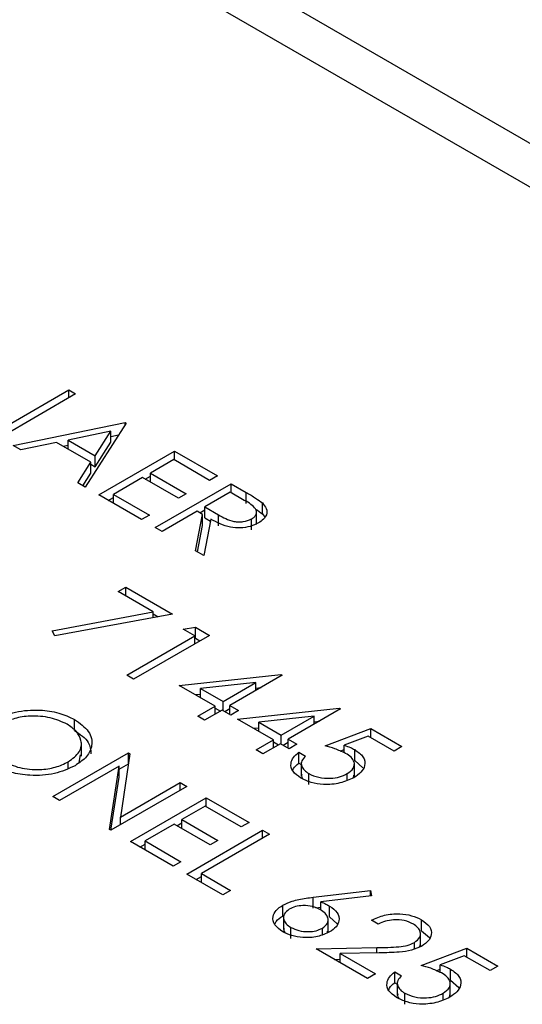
# Model space of a CAD drawing. Header units: inches. Extents: x 220 to 877, y 4 to 174.
# Tile 456 of 656: x 486.063 to 486.626, y 149.349 to 150.451. Entities that reach past the tile are written whole.
import ezdxf

# ---------------------------------------------------------------- set-up
doc = ezdxf.new("R2010")
doc.units = ezdxf.units.IN
doc.header["$LTSCALE"] = 0.5
doc.header["$MEASUREMENT"] = 0
doc.layers.add('DSS-M-S', color=53, linetype='Continuous')

msp = doc.modelspace()

# ---------------------------------------------------------------- linework, layer by layer
at = {"layer": 'DSS-M-S', "linetype": 'Continuous', "lineweight": 25}
for p, q in [((484.84621, 151.34479), (488.25126, 149.37909)), ((484.84404, 151.29705), (488.20883, 149.3546)), ((486.12592, 150.0319), (486.04106, 149.98291)), ((486.05152, 149.99774), (486.1183, 150.03629)), ((486.1183, 150.03629), (486.12592, 150.0319)), ((486.1183, 150.0275), (486.1183, 150.03629)), ((486.05629, 149.97412), (486.1814, 149.99987)), ((486.18249, 149.99924), (486.1368, 149.92765)), ((486.1814, 149.99987), (486.18249, 149.99924)), ((486.1814, 149.99753), (486.1814, 149.99987)), ((486.16532, 149.99005), (486.11754, 149.98021)), ((486.14786, 149.96271), (486.16532, 149.99005)), ((486.16532, 149.97781), (486.16532, 149.99005)), ((486.16532, 149.98431), (486.17411, 149.98612)), ((486.06461, 149.96932), (486.05629, 149.97412)), ((486.1047, 149.97757), (486.06461, 149.96932)), ((486.14317, 149.95537), (486.1047, 149.97757)), ((486.11203, 149.97334), (486.11754, 149.97448)), ((486.11754, 149.97016), (486.11754, 149.98021)), ((486.11754, 149.98021), (486.14786, 149.96271)), ((486.14786, 149.95046), (486.16532, 149.97781)), ((486.14786, 149.95046), (486.14786, 149.96271)), ((486.15203, 149.91885), (486.23688, 149.96784)), ((486.23688, 149.96784), (486.28474, 149.94021)), ((486.23688, 149.95779), (486.23688, 149.96784)), ((486.12852, 149.93243), (486.14317, 149.95537)), ((486.14317, 149.94312), (486.14317, 149.95537)), ((486.14317, 149.95317), (486.14786, 149.95046)), ((486.23579, 149.95842), (486.20968, 149.94335)), ((486.27604, 149.93518), (486.23579, 149.95842)), ((486.13423, 149.92913), (486.14317, 149.94312)), ((486.20098, 149.93832), (486.16834, 149.91948)), ((486.24123, 149.91509), (486.20098, 149.93832)), ((486.20397, 149.93659), (486.20968, 149.93989)), ((486.20968, 149.94335), (486.24993, 149.92011)), ((486.20968, 149.9333), (486.20968, 149.94335)), ((486.28474, 149.94021), (486.27604, 149.93518)), ((486.1368, 149.92765), (486.12852, 149.93243)), ((486.21512, 149.88243), (486.29997, 149.93141)), ((486.29997, 149.93141), (486.31696, 149.92161)), ((486.29997, 149.92137), (486.29997, 149.93141)), ((486.19989, 149.89122), (486.15203, 149.91885)), ((486.16263, 149.91273), (486.16834, 149.91603)), ((486.16834, 149.91948), (486.20859, 149.89625)), ((486.16834, 149.90943), (486.16834, 149.91948)), ((486.24993, 149.92011), (486.24123, 149.91509)), ((486.29889, 149.92199), (486.2706, 149.90567)), ((486.3148, 149.91281), (486.29889, 149.92199)), ((486.31696, 149.90936), (486.31696, 149.92161)), ((486.2706, 149.90567), (486.28602, 149.89663)), ((486.2706, 149.89342), (486.2706, 149.90567)), ((486.33502, 149.8976), (486.33502, 149.90985)), ((486.20859, 149.89625), (486.19989, 149.89122)), ((486.2619, 149.90064), (486.22274, 149.87803)), ((486.2601, 149.85647), (486.26809, 149.89707)), ((486.26809, 149.89707), (486.2619, 149.90064)), ((486.26489, 149.89891), (486.2706, 149.90221)), ((486.26809, 149.88482), (486.26809, 149.89707)), ((486.2706, 149.89342), (486.2771, 149.88961)), ((486.28602, 149.88438), (486.28602, 149.89663)), ((486.3284, 149.88584), (486.3284, 149.90115)), ((486.33502, 149.8976), (486.33763, 149.89389)), ((486.22274, 149.87803), (486.21512, 149.88243)), ((486.26226, 149.85522), (486.26809, 149.88482)), ((486.2775, 149.89163), (486.26951, 149.85103)), ((486.32299, 149.8797), (486.32299, 149.89195)), ((486.26951, 149.85103), (486.2601, 149.85647)), ((486.17351, 149.81068), (486.18221, 149.8157)), ((486.21284, 149.78797), (486.17351, 149.81068)), ((486.18221, 149.8157), (486.23443, 149.78556)), ((486.18221, 149.80566), (486.18221, 149.8157)), ((486.09984, 149.76696), (486.21284, 149.78797)), ((486.23443, 149.78556), (486.1028, 149.76107)), ((486.21284, 149.78154), (486.21284, 149.78797)), ((486.21284, 149.78577), (486.21839, 149.78257)), ((486.1028, 149.76107), (486.09984, 149.76696)), ((486.27577, 149.7617), (486.19092, 149.71271)), ((486.2464, 149.7686), (486.26008, 149.77075)), ((486.25945, 149.76107), (486.2464, 149.7686)), ((486.26008, 149.77075), (486.27577, 149.7617)), ((486.26008, 149.7585), (486.26008, 149.77075)), ((486.1833, 149.71711), (486.25945, 149.76107)), ((486.25945, 149.75228), (486.25945, 149.76107)), ((486.25945, 149.75841), (486.26008, 149.7585)), ((486.26008, 149.7585), (486.26516, 149.75557)), ((486.19092, 149.71271), (486.1833, 149.71711)), ((486.24205, 149.7058), (486.35581, 149.718)), ((486.35736, 149.71711), (486.29861, 149.6832)), ((486.35581, 149.718), (486.35736, 149.71711)), ((486.35581, 149.71621), (486.35581, 149.718)), ((486.32785, 149.70886), (486.26571, 149.70219)), ((486.291, 149.68759), (486.32785, 149.70886)), ((486.32785, 149.70007), (486.32785, 149.70886)), ((486.2823, 149.68257), (486.24205, 149.7058)), ((486.25994, 149.69547), (486.26571, 149.69609)), ((486.26571, 149.69214), (486.26571, 149.70219)), ((486.26571, 149.70219), (486.291, 149.68759)), ((486.32785, 149.70275), (486.33356, 149.70337)), ((486.291, 149.67754), (486.291, 149.68759)), ((486.26272, 149.67126), (486.2823, 149.68257)), ((486.28991, 149.67817), (486.27033, 149.66687)), ((486.2823, 149.67378), (486.2823, 149.68257)), ((486.2823, 149.68037), (486.28801, 149.67707)), ((486.2997, 149.67252), (486.28991, 149.67817)), ((486.2929, 149.67644), (486.29861, 149.67974)), ((486.29861, 149.6832), (486.30841, 149.67754)), ((486.29861, 149.67315), (486.29861, 149.6832)), ((486.30841, 149.67754), (486.2997, 149.67252)), ((486.30732, 149.66812), (486.42108, 149.68032)), ((486.42263, 149.67943), (486.36389, 149.64551)), ((486.42108, 149.68032), (486.42263, 149.67943)), ((486.42108, 149.67853), (486.42108, 149.68032)), ((486.12483, 149.6554), (486.12483, 149.66765)), ((486.27033, 149.66687), (486.26272, 149.67126)), ((486.34757, 149.64489), (486.30732, 149.66812)), ((486.39312, 149.67118), (486.33098, 149.66451)), ((486.33098, 149.66451), (486.35627, 149.64991)), ((486.33098, 149.65446), (486.33098, 149.66451)), ((486.35627, 149.64991), (486.39312, 149.67118)), ((486.39312, 149.66239), (486.39312, 149.67118)), ((486.39312, 149.66507), (486.39883, 149.66569)), ((486.32521, 149.65779), (486.33098, 149.65841)), ((486.40522, 149.63798), (486.45635, 149.65745)), ((486.45635, 149.65745), (486.49117, 149.63735)), ((486.45635, 149.6474), (486.45635, 149.65745)), ((486.13249, 149.62665), (486.13249, 149.64196)), ((486.32799, 149.63358), (486.34757, 149.64489)), ((486.35518, 149.64049), (486.3356, 149.62919)), ((486.34757, 149.63609), (486.34757, 149.64489)), ((486.34757, 149.64269), (486.35328, 149.63939)), ((486.36497, 149.63484), (486.35518, 149.64049)), ((486.35627, 149.63986), (486.35627, 149.64991)), ((486.35818, 149.63876), (486.36389, 149.64206)), ((486.36389, 149.64551), (486.37368, 149.63986)), ((486.36389, 149.63547), (486.36389, 149.64551)), ((486.4536, 149.64899), (486.42671, 149.63874)), ((486.48246, 149.63233), (486.4536, 149.64899)), ((486.10035, 149.5813), (486.18521, 149.63029)), ((486.1868, 149.62936), (486.17608, 149.55845)), ((486.18521, 149.63029), (486.1868, 149.62936)), ((486.18521, 149.6188), (486.18521, 149.63029)), ((486.3356, 149.62919), (486.32799, 149.63358)), ((486.37368, 149.63986), (486.36497, 149.63484)), ((486.37585, 149.63107), (486.38347, 149.62667)), ((486.37585, 149.61882), (486.37585, 149.63107)), ((486.4223, 149.63223), (486.42671, 149.63391)), ((486.42671, 149.63036), (486.42671, 149.63874)), ((486.43835, 149.62168), (486.43835, 149.63393)), ((486.49117, 149.63735), (486.48246, 149.63233)), ((486.11781, 149.61301), (486.11781, 149.62027)), ((486.12997, 149.61951), (486.13141, 149.62824)), ((486.1746, 149.61191), (486.18508, 149.61796)), ((486.37585, 149.61882), (486.3786, 149.61723)), ((486.3786, 149.61996), (486.3786, 149.60465)), ((486.43798, 149.60375), (486.43798, 149.61906)), ((486.43835, 149.62168), (486.44765, 149.61348)), ((486.1746, 149.61537), (486.10797, 149.57691)), ((486.16389, 149.54462), (486.1746, 149.61537)), ((486.1746, 149.60312), (486.1746, 149.61537)), ((486.38695, 149.59483), (486.38695, 149.60708)), ((486.43001, 149.5997), (486.43001, 149.60707)), ((486.1656, 149.54364), (486.1746, 149.60312)), ((486.17608, 149.55845), (486.24286, 149.597)), ((486.24286, 149.597), (486.25048, 149.59261)), ((486.24286, 149.58821), (486.24286, 149.597)), ((486.43689, 149.60233), (486.43729, 149.60531)), ((486.25048, 149.59261), (486.16562, 149.54362)), ((486.10797, 149.57691), (486.10035, 149.5813)), ((486.18738, 149.53106), (486.27223, 149.58005)), ((486.27223, 149.58005), (486.3201, 149.55241)), ((486.27223, 149.57), (486.27223, 149.58005)), ((486.27115, 149.57063), (486.24504, 149.55555)), ((486.3114, 149.54739), (486.27115, 149.57063)), ((486.17608, 149.54966), (486.17608, 149.55845)), ((486.23933, 149.5488), (486.24504, 149.5521)), ((486.24504, 149.55555), (486.28529, 149.53232)), ((486.24504, 149.5455), (486.24504, 149.55555)), ((486.3201, 149.55241), (486.3114, 149.54739)), ((486.16562, 149.54362), (486.16389, 149.54462)), ((486.23633, 149.55053), (486.2037, 149.53169)), ((486.27659, 149.52729), (486.23633, 149.55053)), ((486.25048, 149.49464), (486.33533, 149.54362)), ((486.33533, 149.54362), (486.34294, 149.53922)), ((486.33533, 149.53483), (486.33533, 149.54362)), ((486.23525, 149.50343), (486.18738, 149.53106)), ((486.2037, 149.53169), (486.24395, 149.50845)), ((486.2037, 149.52164), (486.2037, 149.53169)), ((486.34294, 149.53922), (486.26679, 149.49526)), ((486.28529, 149.53232), (486.27659, 149.52729)), ((486.19799, 149.52494), (486.2037, 149.52823)), ((486.24395, 149.50845), (486.23525, 149.50343)), ((486.29073, 149.4714), (486.25048, 149.49464)), ((486.26109, 149.48851), (486.26679, 149.49181)), ((486.26679, 149.49526), (486.29943, 149.47642)), ((486.26679, 149.48522), (486.26679, 149.49526)), ((486.29943, 149.47642), (486.29073, 149.4714)), ((486.39203, 149.46869), (486.45608, 149.47642)), ((486.45608, 149.47642), (486.45734, 149.47038)), ((486.45608, 149.47023), (486.45608, 149.47642)), ((486.39203, 149.45644), (486.39203, 149.46869)), ((486.45734, 149.47038), (486.40064, 149.46353)), ((486.3579, 149.44769), (486.3579, 149.45994)), ((486.39501, 149.4568), (486.40064, 149.45748)), ((486.40064, 149.4543), (486.40064, 149.46353)), ((486.41024, 149.44668), (486.41024, 149.45893)), ((486.3579, 149.44769), (486.35944, 149.44833)), ((486.35868, 149.44777), (486.35868, 149.43246)), ((486.40862, 149.42933), (486.40862, 149.44464)), ((486.41024, 149.44668), (486.41874, 149.43914)), ((486.46478, 149.43874), (486.45717, 149.44314)), ((486.51313, 149.43124), (486.51313, 149.44349)), ((486.36688, 149.42273), (486.36688, 149.43498)), ((486.4022, 149.42686), (486.4022, 149.43401)), ((486.40792, 149.429), (486.40802, 149.43087)), ((486.51313, 149.43124), (486.52197, 149.42369)), ((486.51203, 149.41399), (486.51203, 149.4293)), ((486.39516, 149.41111), (486.46319, 149.41239)), ((486.45282, 149.37783), (486.39516, 149.41111)), ((486.46319, 149.40642), (486.46319, 149.41239)), ((486.50524, 149.41083), (486.50524, 149.41814)), ((486.51122, 149.41321), (486.51152, 149.41554)), ((486.51265, 149.39227), (486.56378, 149.41174)), ((486.56378, 149.41174), (486.59859, 149.39164)), ((486.56378, 149.40169), (486.56378, 149.41174)), ((486.41571, 149.39925), (486.42204, 149.39937)), ((486.46592, 149.40647), (486.42204, 149.40565)), ((486.42204, 149.40565), (486.46152, 149.38285)), ((486.42204, 149.3956), (486.42204, 149.40565)), ((486.56103, 149.40328), (486.53414, 149.39304)), ((486.58989, 149.38662), (486.56103, 149.40328)), ((486.52972, 149.38652), (486.53414, 149.3882)), ((486.53414, 149.38465), (486.53414, 149.39304)), ((486.54578, 149.37597), (486.54578, 149.38822)), ((486.59859, 149.39164), (486.58989, 149.38662)), ((486.46152, 149.38285), (486.45282, 149.37783)), ((486.48328, 149.38536), (486.49089, 149.38097)), ((486.48328, 149.37312), (486.48328, 149.38536)), ((486.54578, 149.37597), (486.55508, 149.36778)), ((486.48328, 149.37312), (486.48603, 149.37153)), ((486.48603, 149.37426), (486.48603, 149.35895)), ((486.5454, 149.35804), (486.5454, 149.37335)), ((486.49438, 149.34912), (486.49438, 149.36137)), ((486.53743, 149.35399), (486.53743, 149.36136)), ((486.54432, 149.35662), (486.54472, 149.3596))]:
    msp.add_line(p, q, dxfattribs=at)
for points, knots in [([(486.31696, 149.92161), (486.32057, 149.91954), (486.32703, 149.91583), (486.33258, 149.91168), (486.33502, 149.90985)], [0, 0, 0, 0, 0.56023967, 1, 1, 1, 1]), ([(486.32299, 149.89195), (486.32414, 149.89272), (486.32644, 149.89426), (486.32814, 149.89719), (486.32863, 149.90023), (486.32648, 149.90625), (486.31999, 149.9099), (486.3148, 149.91281)], [0, 0, 0, 0, 0.1253074, 0.250617, 0.3759543, 0.5012806, 1, 1, 1, 1]), ([(486.33502, 149.90985), (486.3368, 149.9078), (486.34036, 149.90371), (486.34024, 149.89717), (486.33675, 149.89159), (486.33264, 149.88889), (486.33059, 149.88754)], [0, 0, 0, 0, 0.2797971, 0.5594998, 0.7796265, 1, 1, 1, 1]), ([(486.28602, 149.89663), (486.29125, 149.89363), (486.29779, 149.88988), (486.30837, 149.88855), (486.31564, 149.88886), (486.32005, 149.89072), (486.32299, 149.89195)], [0, 0, 0, 0, 0.4998271, 0.6254978, 0.7512079, 1, 1, 1, 1]), ([(486.32741, 149.90307), (486.32744, 149.90304), (486.33025, 149.90136), (486.33265, 149.89946), (486.33502, 149.8976)], [0, 0, 0, 0, 0.0137998, 1, 1, 1, 1]), ([(486.33059, 149.88754), (486.32768, 149.88612), (486.32187, 149.88328), (486.31055, 149.88159), (486.29386, 149.88299), (486.28424, 149.88807), (486.2775, 149.89163)], [0, 0, 0, 0, 0.1871202, 0.3739789, 0.5609112, 1, 1, 1, 1]), ([(486.0358, 149.66712), (486.04313, 149.67045), (486.05778, 149.6771), (486.08431, 149.67901), (486.10786, 149.67567), (486.11917, 149.67033), (486.12483, 149.66765)], [0, 0, 0, 0, 0.279731, 0.5593268, 0.7796805, 1, 1, 1, 1]), ([(486.1165, 149.66241), (486.11045, 149.6651), (486.09834, 149.67048), (486.07664, 149.67211), (486.05728, 149.6694), (486.04806, 149.66496), (486.04344, 149.66275)], [0, 0, 0, 0, 0.2796271, 0.5593495, 0.7796302, 1, 1, 1, 1]), ([(486.11781, 149.62027), (486.12254, 149.62375), (486.13201, 149.63072), (486.13337, 149.64343), (486.1279, 149.65439), (486.1203, 149.65974), (486.1165, 149.66241)], [0, 0, 0, 0, 0.279468, 0.5588703, 0.7795158, 1, 1, 1, 1]), ([(486.12483, 149.66765), (486.13078, 149.66341), (486.14268, 149.65493), (486.14551, 149.6394), (486.13975, 149.62565), (486.13019, 149.61913), (486.12541, 149.61586)], [0, 0, 0, 0, 0.2797673, 0.5593585, 0.7795711, 1, 1, 1, 1]), ([(486.12483, 149.6554), (486.13104, 149.65117), (486.14223, 149.64355), (486.14289, 149.63364), (486.14318, 149.62923)], [0, 0, 0, 0, 0.55480483, 1, 1, 1, 1]), ([(486.37781, 149.60231), (486.37454, 149.60462), (486.36801, 149.60925), (486.36628, 149.61775), (486.36911, 149.62526), (486.37361, 149.62913), (486.37585, 149.63107)], [0, 0, 0, 0, 0.27962453, 0.55901916, 0.77938034, 1, 1, 1, 1]), ([(486.42827, 149.6297), (486.42431, 149.63156), (486.41722, 149.63488), (486.40889, 149.63703), (486.40522, 149.63798)], [0, 0, 0, 0, 0.5594162, 1, 1, 1, 1]), ([(486.42671, 149.63874), (486.42905, 149.63798), (486.43323, 149.63661), (486.43679, 149.63474), (486.43835, 149.63393)], [0, 0, 0, 0, 0.5600642, 1, 1, 1, 1]), ([(486.43001, 149.60707), (486.43263, 149.60895), (486.43787, 149.61269), (486.43852, 149.61967), (486.43476, 149.62549), (486.43044, 149.62829), (486.42827, 149.6297)], [0, 0, 0, 0, 0.279539, 0.5586168, 0.7790473, 1, 1, 1, 1]), ([(486.43835, 149.63393), (486.44198, 149.63134), (486.44923, 149.62616), (486.45051, 149.6166), (486.44619, 149.60837), (486.44027, 149.60445), (486.4373, 149.60249)], [0, 0, 0, 0, 0.2796881, 0.5590255, 0.7792916, 1, 1, 1, 1]), ([(486.0447, 149.62096), (486.05071, 149.61821), (486.06271, 149.6127), (486.08448, 149.61085), (486.10392, 149.6136), (486.11318, 149.61804), (486.11781, 149.62027)], [0, 0, 0, 0, 0.2798297, 0.559389, 0.7796538, 1, 1, 1, 1]), ([(486.36902, 149.61086), (486.36924, 149.61152), (486.37024, 149.61447), (486.3734, 149.61692), (486.37585, 149.61882)], [0, 0, 0, 0, 0.225513, 1, 1, 1, 1]), ([(486.38347, 149.62667), (486.38173, 149.62491), (486.37825, 149.62139), (486.37858, 149.6156), (486.38166, 149.61071), (486.38519, 149.60829), (486.38695, 149.60708)], [0, 0, 0, 0, 0.2800502, 0.5591657, 0.7795831, 1, 1, 1, 1]), ([(486.12541, 149.61586), (486.11808, 149.61249), (486.10342, 149.60575), (486.07673, 149.6043), (486.05314, 149.60757), (486.04192, 149.61303), (486.03631, 149.61576)], [0, 0, 0, 0, 0.2796304, 0.5593429, 0.7795972, 1, 1, 1, 1]), ([(486.38695, 149.60708), (486.3905, 149.60546), (486.39761, 149.60222), (486.4105, 149.60148), (486.4219, 149.60308), (486.42731, 149.60574), (486.43001, 149.60707)], [0, 0, 0, 0, 0.279617, 0.5593571, 0.7795592, 1, 1, 1, 1]), ([(486.4373, 149.60249), (486.4324, 149.60023), (486.42261, 149.59573), (486.40475, 149.59422), (486.389, 149.59676), (486.38154, 149.60046), (486.37781, 149.60231)], [0, 0, 0, 0, 0.2798641, 0.559271, 0.7794235, 1, 1, 1, 1]), ([(486.37919, 149.60618), (486.379, 149.60511), (486.37869, 149.60338), (486.37991, 149.60181), (486.38038, 149.60121)], [0, 0, 0, 0, 0.6222904, 1, 1, 1, 1]), ([(486.3579, 149.45994), (486.36124, 149.46152), (486.36673, 149.46412), (486.3759, 149.4663), (486.38388, 149.46768), (486.38932, 149.46835), (486.39203, 149.46869)], [0, 0, 0, 0, 0.33937421, 0.55948564, 0.77973125, 1, 1, 1, 1]), ([(486.35777, 149.43019), (486.35443, 149.43264), (486.34775, 149.43755), (486.34607, 149.44648), (486.34985, 149.45427), (486.35522, 149.45805), (486.3579, 149.45994)], [0, 0, 0, 0, 0.2796696, 0.5590848, 0.7795576, 1, 1, 1, 1]), ([(486.36521, 149.45537), (486.36297, 149.45365), (486.35848, 149.45022), (486.35839, 149.44405), (486.3612, 149.43879), (486.36499, 149.43625), (486.36688, 149.43498)], [0, 0, 0, 0, 0.279059, 0.5588204, 0.7793034, 1, 1, 1, 1]), ([(486.39994, 149.45483), (486.39713, 149.45619), (486.39153, 149.45892), (486.38113, 149.45976), (486.37184, 149.45855), (486.36742, 149.45643), (486.36521, 149.45537)], [0, 0, 0, 0, 0.2801275, 0.5595148, 0.7797192, 1, 1, 1, 1]), ([(486.4022, 149.43401), (486.40447, 149.43578), (486.40901, 149.43931), (486.40881, 149.44562), (486.40577, 149.45095), (486.40188, 149.45353), (486.39994, 149.45483)], [0, 0, 0, 0, 0.2787544, 0.558605, 0.7791474, 1, 1, 1, 1]), ([(486.40064, 149.46353), (486.40252, 149.46274), (486.40589, 149.46132), (486.40891, 149.45966), (486.41024, 149.45893)], [0, 0, 0, 0, 0.5599103, 1, 1, 1, 1]), ([(486.41024, 149.45893), (486.41353, 149.45654), (486.42012, 149.45175), (486.42159, 149.44305), (486.4183, 149.43537), (486.41295, 149.43171), (486.41027, 149.42988)], [0, 0, 0, 0, 0.2796384, 0.5593258, 0.7795267, 1, 1, 1, 1]), ([(486.34898, 149.43853), (486.34943, 149.43964), (486.35086, 149.44312), (486.35504, 149.44584), (486.3579, 149.44769)], [0, 0, 0, 0, 0.31748, 1, 1, 1, 1]), ([(486.45717, 149.44314), (486.46179, 149.44524), (486.47102, 149.44942), (486.48768, 149.45069), (486.50255, 149.44863), (486.5096, 149.44521), (486.51313, 149.44349)], [0, 0, 0, 0, 0.2800291, 0.5595146, 0.7796675, 1, 1, 1, 1]), ([(486.50403, 149.43869), (486.50084, 149.4402), (486.49446, 149.4432), (486.48262, 149.44392), (486.47245, 149.44213), (486.46734, 149.43987), (486.46478, 149.43874)], [0, 0, 0, 0, 0.2796987, 0.5588466, 0.7791762, 1, 1, 1, 1]), ([(486.51313, 149.44349), (486.51656, 149.44111), (486.52341, 149.43633), (486.5249, 149.4275), (486.5216, 149.41972), (486.51622, 149.416), (486.51353, 149.41413)], [0, 0, 0, 0, 0.2798903, 0.55922373, 0.77958237, 1, 1, 1, 1]), ([(486.35925, 149.43397), (486.35903, 149.43311), (486.35861, 149.43144), (486.35977, 149.42988), (486.36034, 149.42912)], [0, 0, 0, 0, 0.5110616, 1, 1, 1, 1]), ([(486.36688, 149.43498), (486.36974, 149.43362), (486.37548, 149.43092), (486.38587, 149.42994), (486.39541, 149.43084), (486.39994, 149.43296), (486.4022, 149.43401)], [0, 0, 0, 0, 0.280018, 0.5598526, 0.7799871, 1, 1, 1, 1]), ([(486.50524, 149.41814), (486.50751, 149.41986), (486.51204, 149.4233), (486.51242, 149.4295), (486.50975, 149.43485), (486.50594, 149.43741), (486.50403, 149.43869)], [0, 0, 0, 0, 0.2791258, 0.5589784, 0.77935, 1, 1, 1, 1]), ([(486.41027, 149.42988), (486.40595, 149.42789), (486.39731, 149.42392), (486.38147, 149.42313), (486.36775, 149.42542), (486.36109, 149.4286), (486.35777, 149.43019)], [0, 0, 0, 0, 0.2796308, 0.5589603, 0.7794783, 1, 1, 1, 1]), ([(486.46319, 149.41239), (486.47145, 149.41246), (486.48295, 149.41255), (486.49762, 149.41453), (486.5027, 149.41694), (486.50524, 149.41814)], [0, 0, 0, 0, 0.5607172, 0.7805321, 1, 1, 1, 1]), ([(486.51353, 149.41413), (486.50982, 149.41239), (486.5024, 149.4089), (486.48544, 149.40694), (486.47333, 149.40665), (486.46592, 149.40647)], [0, 0, 0, 0, 0.2792879, 0.5591538, 1, 1, 1, 1]), ([(486.5357, 149.38399), (486.53173, 149.38585), (486.52464, 149.38917), (486.51632, 149.39132), (486.51265, 149.39227)], [0, 0, 0, 0, 0.5594162, 1, 1, 1, 1]), ([(486.53414, 149.39304), (486.53648, 149.39227), (486.54065, 149.3909), (486.54421, 149.38904), (486.54578, 149.38822)], [0, 0, 0, 0, 0.5600642, 1, 1, 1, 1]), ([(486.54578, 149.38822), (486.54941, 149.38563), (486.55666, 149.38045), (486.55794, 149.37089), (486.55362, 149.36266), (486.54769, 149.35874), (486.54473, 149.35678)], [0, 0, 0, 0, 0.2796881, 0.55902546, 0.77929155, 1, 1, 1, 1]), ([(486.48523, 149.3566), (486.48197, 149.35892), (486.47544, 149.36355), (486.47371, 149.37204), (486.47654, 149.37955), (486.48103, 149.38342), (486.48328, 149.38536)], [0, 0, 0, 0, 0.2796245, 0.5590192, 0.7793803, 1, 1, 1, 1]), ([(486.49089, 149.38097), (486.48915, 149.3792), (486.48568, 149.37568), (486.48601, 149.36989), (486.48908, 149.365), (486.49261, 149.36258), (486.49438, 149.36137)], [0, 0, 0, 0, 0.2800502, 0.5591657, 0.7795831, 1, 1, 1, 1]), ([(486.53743, 149.36136), (486.54006, 149.36324), (486.54529, 149.36699), (486.54595, 149.37397), (486.54219, 149.37978), (486.53786, 149.38259), (486.5357, 149.38399)], [0, 0, 0, 0, 0.279539, 0.5586168, 0.7790473, 1, 1, 1, 1]), ([(486.47644, 149.36515), (486.47667, 149.36581), (486.47766, 149.36876), (486.48083, 149.37121), (486.48328, 149.37312)], [0, 0, 0, 0, 0.225513, 1, 1, 1, 1]), ([(486.54473, 149.35678), (486.53983, 149.35452), (486.53004, 149.35002), (486.51218, 149.34851), (486.49642, 149.35105), (486.48896, 149.35475), (486.48523, 149.3566)], [0, 0, 0, 0, 0.2798641, 0.559271, 0.7794235, 1, 1, 1, 1]), ([(486.48662, 149.36048), (486.48642, 149.3594), (486.48612, 149.35767), (486.48734, 149.3561), (486.4878, 149.35551)], [0, 0, 0, 0, 0.62229036, 1, 1, 1, 1]), ([(486.49438, 149.36137), (486.49793, 149.35975), (486.50504, 149.35651), (486.51792, 149.35577), (486.52933, 149.35738), (486.53473, 149.36003), (486.53743, 149.36136)], [0, 0, 0, 0, 0.279617, 0.5593571, 0.7795592, 1, 1, 1, 1])]:
    msp.add_open_spline(points, degree=3, knots=knots, dxfattribs=at)

doc.saveas('drawing.dxf')
